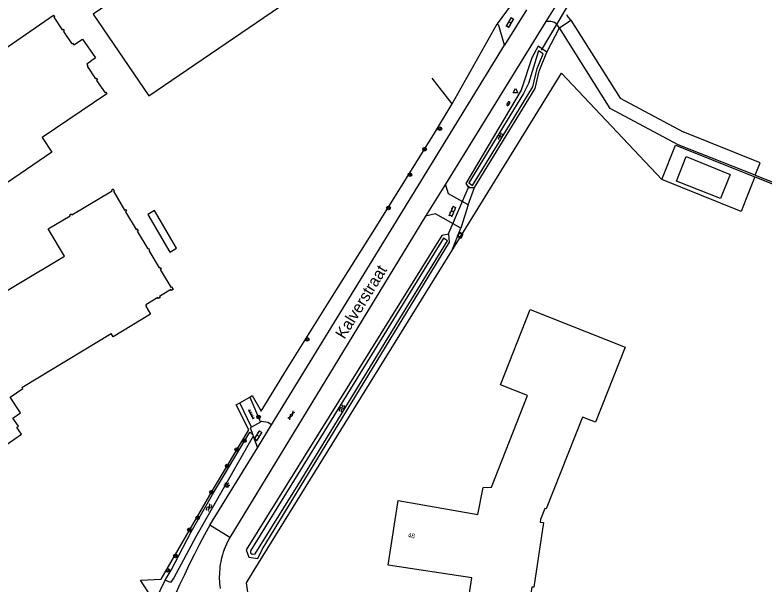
# Model space of a CAD drawing. Extents: x 133000 to 136000, y 400500 to 403500.
# Drawn here: x 133865.4 to 134027.8, y 400619.3 to 400742.7 of the extents above; entities that cross this region are included whole.
import ezdxf

# ---------------------------------------------------------------- set-up
doc = ezdxf.new("R2010")
doc.units = 0
for name, color, linetype in [('gg-afsc-erfafscheiding', 7, 'Continuous'), ('gg-afsc-hekwerk', 7, 'Continuous'), ('gg-anno-huisnummerreeks BGT', 7, 'Continuous'), ('gg-anno-openbare ruimte label', 7, 'Continuous'), ('gg-bbg-bijgebouw', 7, 'Continuous'), ('gg-bbg-hoofdgebouw', 7, 'Continuous'), ('gg-knt-bronhoudergrens', 7, 'Continuous'), ('gg-knt-verharding', 7, 'Continuous'), ('gg-knt-verharding nz', 7, 'Continuous'), ('gg-kntw-bovenkant insteek waterloop', 7, 'Continuous'), ('gg-kntw-waterlijn', 7, 'Continuous'), ('gg-kwrk-duiker nz buis', 7, 'Continuous'), ('gt-grn-groengrens', 7, 'Continuous'), ('gt-symb-boom', 7, 'Continuous'), ('gt-symb-brandkraan', 7, 'Continuous'), ('gt-symb-gesloten verharding', 7, 'Continuous'), ('gt-symb-klinker verharding', 7, 'Continuous'), ('gt-symb-lichtmast', 7, 'Continuous'), ('gt-symb-rioolschacht', 7, 'Continuous'), ('gt-symb-tegel verharding', 7, 'Continuous'), ('gt-symb-waterafsluiter', 7, 'Continuous'), ('gt-symb-watersymbool', 7, 'Continuous')]:
    doc.layers.add(name, color=color, linetype=linetype)

# ---------------------------------------------------------------- blocks, each defined once
blk = doc.blocks.new('gt0-BOOM')
at = {"layer": 'gt-symb-boom'}
for radius in [0.4, 0.2]:
    blk.add_circle((0, 0), radius, dxfattribs=at)
blk = doc.blocks.new('gt0-WA')
at = {"layer": 'gt-symb-watersymbool'}
for centre, start, end in [((-0.32, 0.02), 28.0725, 151.9275), ((0.43, 0.42), 208.0725, 331.9275), ((-0.32, -0.43), 28.0725, 151.9275), ((0.43, -0.03), 208.0725, 331.9275)]:
    blk.add_arc(centre, 0.425, start, end, dxfattribs=at)
blk = doc.blocks.new('gt0-BR')
at = {"layer": 'gt-symb-brandkraan'}
for centre, radius, start, end in [((-0.24, 0), 0.206, 107.5669, 252.4331), ((0.6, -2.66), 3, 106.892, 107.5669), ((0, -0.69), 0.938, 73.108, 106.892), ((-0.6, -2.66), 3, 72.4331, 73.108), ((0.24, 0), 0.206, 287.567, 72.4331), ((0.6, 2.66), 3, 252.4331, 253.108), ((0, 0.69), 0.938, 253.108, 286.8921), ((-0.6, 2.66), 3, 286.8921, 287.567)]:
    blk.add_arc(centre, radius, start, end, dxfattribs=at)
blk = doc.blocks.new('gt0-KL1')
at = {"layer": 'gt-symb-klinker verharding'}
for p, q in [((-1.15, 0.3), (1.15, 0.3)), ((-1, -0.3), (-1, 0.3)), ((-0.5, 0.3), (-0.5, 0.45)), ((0, -0.3), (0, 0.3)), ((0.5, 0.3), (0.5, 0.45)), ((1, -0.3), (1, 0.3)), ((-1.15, -0.3), (1.15, -0.3)), ((-0.5, -0.45), (-0.5, -0.3)), ((0.5, -0.45), (0.5, -0.3))]:
    blk.add_line(p, q, dxfattribs=at)
blk = doc.blocks.new('gt0-WAFSL')
at = {"layer": 'gt-symb-waterafsluiter'}
for p, q in [((-0.5, -0.33), (0, 0.67)), ((0, 0.67), (0.5, -0.33)), ((0.5, -0.33), (-0.5, -0.33))]:
    blk.add_line(p, q, dxfattribs=at)
blk = doc.blocks.new('gt0-GESVH1')
at = {"layer": 'gt-symb-gesloten verharding'}
for p, q in [((-0.99, -0.26), (0.01, 0.24)), ((0.01, -0.26), (-0.99, 0.24)), ((0.01, 0.24), (1.01, -0.26)), ((1.01, 0.24), (0.01, -0.26))]:
    blk.add_line(p, q, dxfattribs=at)
blk = doc.blocks.new('gt0-LMAST')
at = {"layer": 'gt-symb-lichtmast'}
for p, q in [((-0.18, 0.17), (-0.45, 0.44)), ((-0.01, 0.25), (-0.01, 0.62)), ((0.17, 0.17), (0.44, 0.44)), ((-0.26, 0), (-0.63, 0)), ((-0.18, -0.18), (-0.45, -0.45)), ((-0.01, -0.25), (-0.01, -0.63)), ((0.44, -0.45), (0.17, -0.18)), ((0.24, 0), (0.62, 0))]:
    blk.add_line(p, q, dxfattribs=at)
blk.add_circle((-0.01, 0), 0.25, dxfattribs=at)
blk = doc.blocks.new('gt0-TEG1')
at = {"layer": 'gt-symb-tegel verharding'}
for p, q in [((-1.12, 0), (1.13, 0)), ((-0.9, -0.25), (-0.9, 0.25)), ((-0.45, -0.25), (-0.45, 0.25)), ((0, -0.25), (0, 0.25)), ((0.45, -0.25), (0.45, 0.25)), ((0.9, -0.25), (0.9, 0.25))]:
    blk.add_line(p, q, dxfattribs=at)
blk = doc.blocks.new('gt0-RS')
at = {"layer": 'gt-symb-rioolschacht'}
blk.add_lwpolyline([(-0.5, -0.5), (0.5, -0.5), (0.5, 0.5), (-0.5, 0.5)], close=True, dxfattribs=at)
blk.add_circle((0, 0), 0.375, dxfattribs=at)

msp = doc.modelspace()

# ---------------------------------------------------------------- linework, layer by layer
at = {"layer": 'gg-afsc-erfafscheiding'}
for p, q in [((133960.1, 400723.48), (133955.75, 400729.05)), ((133914.09, 400658.73), (133916.28, 400660.01))]:
    msp.add_line(p, q, dxfattribs=at)
for points in [[(133916.28, 400660.01), (133916.8, 400660.31), (133918.73, 400656.98), (133924.48, 400666.27), (133934.19, 400681.82), (133943.79, 400697.06), (133956.28, 400717.11), (133960.1, 400723.48)], [(133885.57, 400587.79), (133895.16, 400616.46), (133892.61, 400620.38), (133897.09, 400620.59), (133908.44, 400640.17), (133916.05, 400652.93), (133913.34, 400658.3), (133914.09, 400658.73)]]:
    msp.add_lwpolyline(points, dxfattribs=at)
at = {"layer": 'gg-afsc-hekwerk'}
for p, q in [((134005.48, 400707.08), (134008.42, 400714.53)), ((134005.48, 400707.08), (134008.42, 400714.53)), ((134008.42, 400714.53), (134025.64, 400707.67)), ((134008.42, 400714.53), (134025.64, 400707.67))]:
    msp.add_line(p, q, dxfattribs=at)
for points in [[(133960.02, 400691.68), (133983.74, 400730.07), (134005.48, 400707.08)], [(134025.64, 400707.67), (134024.19, 400704.03), (134022.64, 400700.16), (134005.48, 400707.08)], [(134025.64, 400707.67), (134024.19, 400704.03), (134022.64, 400700.16), (134005.48, 400707.08)], [(134025.64, 400707.67), (134045.02, 400699.95), (134051.98, 400697.21), (134112.26, 400673.34), (134161.04, 400654.01), (134170.75, 400650.2)], [(133916.35, 400614.23), (133915.59, 400619.76), (133917.23, 400622.52), (133960.02, 400691.68)]]:
    msp.add_lwpolyline(points, dxfattribs=at)
at = {"layer": 'gg-bbg-bijgebouw'}
for points in [[(133882.35, 400742.88), (133894.43, 400725.18), (133931.11, 400750.21), (133919.02, 400767.91), (133882.35, 400742.88)], [(134008.68, 400706.75), (134010.77, 400712.03), (134020.27, 400708.2), (134018.18, 400702.96), (134008.68, 400706.75)], [(133899, 400691.39), (133900.42, 400692.22), (133895.66, 400700.36), (133894.24, 400699.54), (133899, 400691.39)]]:
    msp.add_lwpolyline(points, dxfattribs=at)
at = {"layer": 'gg-bbg-hoofdgebouw'}
for points in [[(133821.6, 400706.66), (133873.81, 400742.68), (133874.05, 400742.33), (133873.86, 400742.2), (133875.69, 400739.49), (133875.87, 400739.61), (133876.11, 400739.26), (133875.93, 400739.13), (133877.75, 400736.45), (133877.92, 400736.57), (133878.17, 400736.21), (133880.04, 400737.49), (133882.87, 400733.4), (133880.97, 400732.08), (133881.21, 400731.73), (133881.04, 400731.6), (133882.86, 400728.9), (133883.05, 400729.02), (133883.29, 400728.66), (133883.12, 400728.54), (133884.94, 400725.87), (133885.13, 400726), (133885.36, 400725.64), (133871.3, 400716.15), (133873.4, 400713.03), (133846.17, 400694.39)], [(133855.56, 400678.22), (133876.14, 400690.52), (133872.64, 400696.38), (133877.42, 400699.24), (133877.31, 400699.43), (133877.67, 400699.64), (133877.78, 400699.46), (133886.46, 400704.62), (133886.34, 400704.8), (133886.7, 400705.04), (133886.95, 400704.66), (133886.76, 400704.54), (133889.19, 400700.47), (133889.37, 400700.58), (133889.59, 400700.22), (133889.4, 400700.11), (133891.69, 400696.29), (133891.87, 400696.39), (133892.09, 400696.01), (133891.92, 400695.9), (133894.2, 400692.09), (133894.37, 400692.19)], [(133894.37, 400692.19), (133894.59, 400691.82), (133894.42, 400691.72), (133896.68, 400687.94), (133896.86, 400688.04), (133897.07, 400687.69), (133896.89, 400687.59), (133899.17, 400683.76), (133899.36, 400683.86), (133899.69, 400683.3), (133899.31, 400683.09), (133899.2, 400683.28), (133896.76, 400681.77), (133896.88, 400681.58), (133896.5, 400681.36), (133896.39, 400681.57), (133893.75, 400679.97), (133893.87, 400679.77), (133893.76, 400679.7), (133894.81, 400677.92), (133886.7, 400673.02), (133886.26, 400673.77)], [(133991.12, 400654.54), (133988.3, 400655.66), (133980.45, 400635.78), (133980.15, 400635.85), (133979.21, 400633.5), (133979.14, 400632.94), (133979.89, 400632.82), (133977.76, 400618.83), (133977.33, 400618.88), (133976.29, 400611.88), (133963.27, 400613.85), (133964.35, 400620.84), (133946.25, 400623.6), (133948.39, 400637.61), (133965.63, 400634.59), (133966.84, 400640.42), (133968.61, 400640.5), (133976.39, 400660.34), (133970.53, 400662.67), (133976.96, 400678.93), (133997.55, 400670.79), (133991.12, 400654.54)], [(133861.81, 400648.5), (133866.84, 400651.94), (133865.84, 400653.43), (133866.21, 400653.67), (133865.01, 400655.46), (133866.67, 400656.59), (133864.37, 400659.98), (133867.14, 400661.82), (133866.95, 400662.1), (133886.26, 400673.77)]]:
    msp.add_lwpolyline(points, dxfattribs=at)
at = {"layer": 'gg-knt-bronhoudergrens'}
msp.add_lwpolyline([(134025.68, 400708), (134171.78, 400650.48), (134180.32, 400637.48)], dxfattribs=at)
at = {"layer": 'gg-knt-verharding'}
for p, q in [((133984.27, 400747.61), (133980.35, 400741.28)), ((133976.19, 400743.82), (133971.44, 400736.13)), ((133983.34, 400739.92), (133985.82, 400741.55)), ((133980.35, 400741.28), (133958.62, 400706.08)), ((133981.43, 400741.29), (133980.35, 400741.28)), ((133983.34, 400739.92), (133982.86, 400740.53)), ((133920.97, 400653.96), (133971.44, 400736.13)), ((134025.68, 400708), (134009.03, 400714.57)), ((133958.62, 400706.08), (133954.34, 400699.15)), ((133963.56, 400701.6), (133961.95, 400696.52)), ((133954.34, 400699.15), (133911.96, 400629.57)), ((133916.65, 400653.5), (133914.09, 400658.73)), ((133916.28, 400660.01), (133918.63, 400654.6)), ((133918.63, 400654.6), (133916.65, 400653.5)), ((133917.94, 400649.02), (133920.97, 400653.96)), ((133916.91, 400651.81), (133917.01, 400651.53)), ((133917.01, 400651.53), (133917.94, 400649.02)), ((133907.64, 400632.25), (133917.94, 400649.02)), ((133911.96, 400629.57), (133907.64, 400632.25))]:
    msp.add_line(p, q, dxfattribs=at)
for points in [[(133985.82, 400741.55), (133985.02, 400742.55), (133984.91, 400742.7)], [(133985.82, 400741.55), (133996.5, 400724.71), (134010.12, 400717.38)], [(133971.44, 400736.13), (133970.22, 400740.41), (133969.81, 400740.76)], [(134009.03, 400714.57), (133994.34, 400722.44), (133983.34, 400739.92)], [(134025.68, 400708), (134026.77, 400710.72), (134010.12, 400717.38)], [(133963.56, 400701.6), (133959.32, 400703.99), (133958.62, 400706.08)], [(133961.95, 400696.52), (133956.49, 400699.69), (133954.34, 400699.15)], [(133920.97, 400653.96), (133920.17, 400654.52), (133918.79, 400654.69), (133918.63, 400654.6)], [(133916.65, 400653.5), (133916.35, 400653.33), (133916.91, 400651.81)], [(133910.71, 400626.91), (133911.32, 400628.24), (133911.96, 400629.57)]]:
    msp.add_lwpolyline(points, dxfattribs=at)
for centre, radius, start, end in [((133981.44, 400739.58), 1.7, 33.8417, 90.3601), ((134057.76, 400547.92), 172.19, 150.6734, 163.4971), ((133926.82, 400621.03), 17.14, 159.9455, 174.3823), ((133926.71, 400621.05), 17.03, 174.3872, 188.2824)]:
    msp.add_arc(centre, radius, start, end, dxfattribs=at)
at = {"layer": 'gg-knt-verharding nz'}
msp.add_line((133972.86, 400744.86), (133969.81, 400740.76), dxfattribs=at)
at = {"layer": 'gg-kntw-bovenkant insteek waterloop'}
msp.add_line((133964.93, 400705.37), (133978.07, 400726.8), dxfattribs=at)
for points in [[(133980.58, 400734.65), (133978.69, 400735.91), (133977.36, 400733.42), (133975.05, 400726.42), (133963.03, 400706.25), (133963.63, 400705.34), (133964.93, 400705.37)], [(133978.07, 400726.8), (133978.94, 400730.55), (133980.58, 400734.65)], [(133959.51, 400693.5), (133959.38, 400695.26), (133957.83, 400694.95), (133915.52, 400626.91), (133916.07, 400625.38), (133918.05, 400625.09), (133918.96, 400627.02), (133959.51, 400693.5)], [(133897.94, 400620.39), (133899.24, 400622.52), (133903.62, 400630.84), (133908.18, 400638.93), (133916.27, 400652.4), (133916.91, 400651.81)], [(133917.01, 400651.53), (133904.57, 400629.75), (133899.84, 400620.86), (133899.12, 400619.89), (133897.94, 400620.39)]]:
    msp.add_lwpolyline(points, dxfattribs=at)
at = {"layer": 'gg-kntw-waterlijn'}
for points in [[(133963.74, 400706.37), (133964.49, 400705.77), (133969.9, 400714.6), (133977.56, 400727.15), (133978.48, 400731.09), (133979.78, 400734.28), (133978.76, 400734.93), (133976.61, 400727.85), (133975.54, 400725.67), (133963.74, 400706.37)], [(133916.45, 400626.66), (133916.45, 400626.25), (133916.78, 400626.01), (133917.46, 400626.09), (133926.72, 400641.03), (133949.34, 400677.94), (133959.08, 400693.82), (133958.19, 400694.36), (133916.46, 400626.75), (133916.45, 400626.66)]]:
    msp.add_lwpolyline(points, dxfattribs=at)
at = {"layer": 'gg-kwrk-duiker nz buis'}
for p, q in [((133979.43, 400735.07), (133987.01, 400747.87)), ((133959.21, 400695.16), (133963.79, 400705.68))]:
    msp.add_line(p, q, dxfattribs=at)
at = {"layer": 'gt-grn-groengrens'}
for p, q in [((133960.1, 400723.48), (133969.81, 400740.76)), ((133980.58, 400734.65), (133983.34, 400739.92)), ((133963.56, 400701.6), (133964.93, 400705.37)), ((133960.02, 400691.68), (133961.95, 400696.52)), ((133895.96, 400616.16), (133897.94, 400620.39))]:
    msp.add_line(p, q, dxfattribs=at)

# ---------------------------------------------------------------- block references
at = {"layer": 'gt-symb-boom'}
for p in [(133957.43, 400718.06), (133954.12, 400713.64), (133950.95, 400708.13), (133946.31, 400700.95), (133928.73, 400672.47), (133918.17, 400655.71), (133915.11, 400650.56), (133913.44, 400648.63), (133911.4, 400645.08), (133908.02, 400639.39), (133905, 400633.88), (133903.2, 400631.26), (133900.17, 400625.61), (133898.55, 400622.48)]:
    msp.add_blockref('gt0-BOOM', p, dxfattribs=at)
at = {"layer": 'gt-symb-brandkraan', "rotation": 58.584021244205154}
msp.add_blockref('gt0-BR', (133972.26, 400723.51), dxfattribs=at)
at = {"layer": 'gt-symb-gesloten verharding', "rotation": 56.294043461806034}
msp.add_blockref('gt0-GESVH1', (133925.26, 400656.07), dxfattribs=at)
at = {"layer": 'gt-symb-klinker verharding'}
for p, rotation in [((133972.62, 400741.03), 59.12470831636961), ((133960.18, 400700.19), 66.35749834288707), ((133918.09, 400651.62), 57.86710413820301)]:
    msp.add_blockref('gt0-KL1', p, dxfattribs=dict(at, rotation=rotation))
at = {"layer": 'gt-symb-lichtmast'}
msp.add_blockref('gt0-LMAST', (133911.32, 400640.96), dxfattribs=at)
at = {"layer": 'gt-symb-rioolschacht', "rotation": 149.79306598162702}
msp.add_blockref('gt0-RS', (133961.83, 400695.04), dxfattribs=at)
at = {"layer": 'gt-symb-tegel verharding', "rotation": 116.05235095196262}
msp.add_blockref('gt0-TEG1', (133916.59, 400656.21), dxfattribs=at)
at = {"layer": 'gt-symb-waterafsluiter'}
msp.add_blockref('gt0-WAFSL', (133973.78, 400726.14), dxfattribs=at)
at = {"layer": 'gt-symb-watersymbool'}
for p, rotation in [((133970.38, 400716.43), 53.90943276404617), ((133936.19, 400657.51), 67.04963699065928), ((133907.43, 400636.04), 67.04963699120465)]:
    msp.add_blockref('gt0-WA', p, dxfattribs=dict(at, rotation=rotation))

# ---------------------------------------------------------------- texts
at = {"layer": 'gg-anno-huisnummerreeks BGT'}
msp.add_text('48', height=1, rotation=351.3, dxfattribs=at).set_placement((133950.43, 400629.64))
at = {"layer": 'gg-anno-openbare ruimte label'}
msp.add_text('Kalverstraat', height=2.5, rotation=58.4, dxfattribs=at).set_placement((133936.77, 400672.38))

doc.saveas('drawing.dxf')
